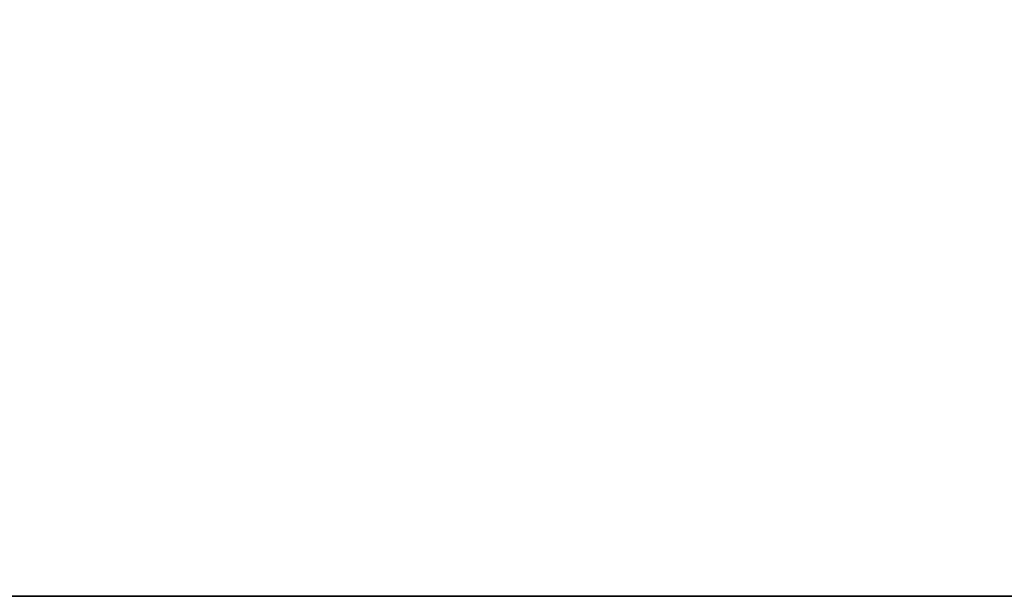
# Model space of a CAD drawing. Header units: inches. Extents: x -10 to 10, y -2.3 to 4.3.
# Tile 516 of 656: x -1.918 to -1.596, y -2.305 to -2.116. Entities that reach past the tile are written whole.
import ezdxf

# ---------------------------------------------------------------- set-up
doc = ezdxf.new("R2010")
doc.units = ezdxf.units.IN
doc.header["$LTSCALE"] = 65.185185
doc.header["$MEASUREMENT"] = 0
for name, color, linetype in [('8585', 7, 'CONTINUOUS'), ('8594', 7, 'CONTINUOUS'), ('8645', 7, 'CONTINUOUS')]:
    doc.layers.add(name, color=color, linetype=linetype)

msp = doc.modelspace()

# ---------------------------------------------------------------- linework, layer by layer
at = {"layer": '8585', "linetype": 'Continuous'}
for points in [[(-2.79289, 0.895, 13.9861), (2.79289, 0.895, 13.9861), (-2.79289, -2.305, 13.9861), (-2.79289, 0.895, 13.9861)], [(-2.79289, -2.305, 13.9861), (2.79289, 0.895, 13.9861), (2.79289, -2.305, 13.9861), (-2.79289, -2.305, 13.9861)]]:
    msp.add_3dface(points, dxfattribs=at)
at = {"layer": '8594', "linetype": 'Continuous'}
for points in [[(-2.79289, -2.305, 14.1431), (2.79289, -2.305, 14.1431), (-2.79289, 0.895, 14.1431), (-2.79289, -2.305, 14.1431)], [(-2.79289, 0.895, 14.1431), (2.79289, -2.305, 14.1431), (2.79289, 0.895, 14.1431), (-2.79289, 0.895, 14.1431)]]:
    msp.add_3dface(points, dxfattribs=at)
at = {"layer": '8645', "linetype": 'Continuous'}
for points in [[(-2.79289, -2.305, 13.9861), (2.79289, -2.305, 13.9861), (-2.79289, -2.305, 14.1431), (-2.79289, -2.305, 13.9861)], [(2.79289, -2.305, 13.9861), (2.79289, -2.305, 14.1431), (-2.79289, -2.305, 14.1431), (2.79289, -2.305, 13.9861)]]:
    msp.add_3dface(points, dxfattribs=at)

doc.saveas('drawing.dxf')
